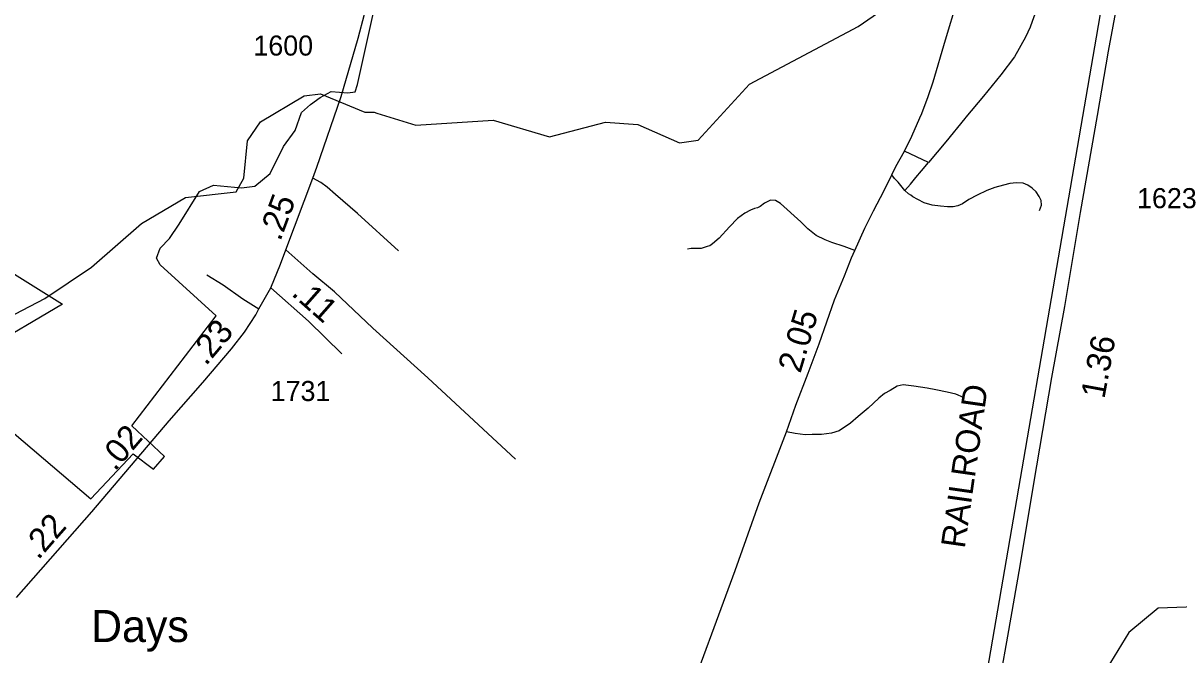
# Model space of a CAD drawing. Extents: x 2290615 to 2522933, y 819489 to 1012715.
# Drawn here: x 2402578 to 2409782, y 963963 to 967899 of the extents above; entities that cross this region are included whole.
import ezdxf

# ---------------------------------------------------------------- set-up
doc = ezdxf.new("R2010")
doc.units = 0
for name, color, linetype in [('Exist Boundary Political City Limit New', 7, 'Continuous'), ('Exist Civil Demographics City Label', 7, 'Continuous'), ('Exist Hydrographic Creek Single Shore', 7, 'Continuous'), ('Exist Hydrographic Misc Water Feature', 7, 'Continuous'), ('Exist Railroad Mainline', 7, 'Continuous'), ('Exist Railroad Mainline Label', 7, 'Continuous'), ('Exist Road Non-System Type 51', 7, 'Continuous'), ('Exist Road Secondary Mileage Hundredths English Label', 7, 'Continuous'), ('Exist Road Secondary Type 20 Attributed', 7, 'Continuous'), ('Exist Road Secondary Type 51 Attributed', 7, 'Continuous'), ('Exist Road Secondary Type 51 Number Label', 7, 'Continuous'), ('Map Preparation Boundary City Limit Buffer Line', 7, 'Continuous')]:
    doc.layers.add(name, color=color, linetype=linetype)

msp = doc.modelspace()

# ---------------------------------------------------------------- linework, layer by layer
at = {"layer": 'Exist Boundary Political City Limit New'}
for points in [[(2402097.9, 965702.6), (2403001.3, 964934.8), (2403264.7, 965216.5), (2403391.8, 965121.1), (2403459.9, 965198.3), (2403255.6, 965389.1), (2403782.3, 966075.1), (2403432.7, 966393.1), (2403410, 966434), (2403432.7, 966497.6), (2403491.7, 966556.7), (2403550.7, 966647.5), (2403676.8, 966850.4), (2403766, 966889.5), (2403939, 966872.7), (2404022.7, 966883.9), (2404117.6, 966962), (2404201.3, 967129.6), (2404273.9, 967230.1), (2404312.9, 967341.8), (2404370.3, 967392.3), (2404430.1, 967436.7), (2404498, 967473.5), (2404603.1, 967465.5), (2404647.7, 967470.2), (2404662.9, 967516.1), (2405004.9, 969061.6)], [(2402256.8, 966502.1), (2402824.3, 966147.8), (2402329.4, 965857)]]:
    msp.add_lwpolyline(points, dxfattribs=at)
at = {"layer": 'Exist Hydrographic Creek Single Shore'}
for points in [[(2404782.1, 967338.5), (2405025.9, 967262.4), (2405507.8, 967295.4), (2405859.9, 967191.6), (2406208.9, 967281.4), (2406408.8, 967266.7), (2406668.8, 967152.7), (2406784.9, 967170.5), (2407104.8, 967518.5), (2407782.9, 967877.9), (2408063.8, 968073.3)], [(2410060, 964268.3), (2409651.9, 964254.8), (2409470.9, 964102.9), (2409332.9, 963877.3), (2409217.8, 963747.9), (2409018.9, 963654.3), (2408888.9, 963478.2), (2408608.8, 963233.6), (2408259, 963242.3), (2408184, 963193.2), (2408136, 963115.7), (2408154.8, 962942.5), (2408179.9, 962910.7), (2408184, 962641.7), (2408015, 962273.5), (2407841.9, 962105.6)]]:
    msp.add_lwpolyline(points, dxfattribs=at)
at = {"layer": 'Exist Hydrographic Misc Water Feature'}
msp.add_lwpolyline([(2400671.9, 963774.3), (2401262.8, 964491.3), (2401411.9, 965157.3), (2401541.9, 965392.4), (2401797, 965645.8), (2402202, 965918.5), (2402714.8, 966182.6), (2403003.9, 966378.3), (2403316.8, 966650.5), (2403590, 966812.7), (2403906, 966848.7), (2403955, 966932.7), (2403976.9, 967166.7), (2404058.9, 967285), (2404330.8, 967447.2), (2404430.9, 967457.9), (2404707.9, 967344.5), (2404765.9, 967343.6), (2404782.1, 967338.5)], dxfattribs=at)
at = {"layer": 'Exist Railroad Mainline'}
msp.add_lwpolyline([(2407635.8, 958194.3), (2407655.8, 958315.2), (2407921, 959959.2), (2408481.2, 963241.2), (2409301.9, 968004.8)], dxfattribs=at)
at = {"layer": 'Exist Road Non-System Type 51'}
msp.add_line((2408220.7, 967031.1), (2408071.1, 967101), dxfattribs=at)
msp.add_line((2408220.7, 967031.1), (2408071.1, 967101), dxfattribs=at)
for points in [[(2409316.5, 969160.5), (2409307.8, 969138.6), (2409286.9, 969072.2), (2409168.1, 968719.2), (2409094.7, 968521.3), (2409018.8, 968333), (2408937.6, 968111.9), (2408902.6, 968001.9), (2408876.9, 967938.7), (2408855.5, 967874.7), (2408826.7, 967812.7), (2408757.7, 967689.5), (2408672.2, 967577.6), (2408564.2, 967444.1), (2408453.9, 967312.5), (2408448, 967304.4), (2408329.8, 967160.4), (2408220.7, 967031.1)], [(2409316.5, 969160.5), (2409307.8, 969138.6), (2409286.9, 969072.2), (2409168.1, 968719.2), (2409094.7, 968521.3), (2409018.8, 968333), (2408937.6, 968111.9), (2408902.6, 968001.9), (2408876.9, 967938.7), (2408855.5, 967874.7), (2408826.7, 967812.7), (2408757.7, 967689.5), (2408672.2, 967577.6), (2408564.2, 967444.1), (2408453.9, 967312.5), (2408448, 967304.4), (2408329.8, 967160.4), (2408220.7, 967031.1)], [(2408913.1, 966731.9), (2408925.3, 966765.1), (2408923.6, 966794.8), (2408911.4, 966819.2), (2408892.2, 966848.9), (2408867.7, 966871.7), (2408839.8, 966889.1), (2408811.8, 966901.4), (2408769.9, 966903.1), (2408728, 966899.6), (2408689.6, 966889.1), (2408635.4, 966875.1), (2408584.8, 966855.9), (2408523.7, 966828), (2408473, 966800), (2408432.9, 966773.8), (2408403.2, 966761.6), (2408375.2, 966754.6), (2408340.3, 966754.6), (2408296.6, 966758.1), (2408244.2, 966765.1), (2408195.3, 966779), (2408155.2, 966800), (2408124.6, 966817.9), (2408111.5, 966826.6), (2408096.8, 966836.5), (2408074.8, 966857.2), (2408108.9, 966894.8), (2408143, 966936.7), (2408177.9, 966978.7), (2408220.7, 967031.1)], [(2404918.2, 966481.4), (2404662.9, 966712.5), (2404525.9, 966830.8), (2404473.3, 966877.8), (2404433.9, 966905.9), (2404383.6, 966933.1)], [(2408074.8, 966857.2), (2408032.9, 966907.5), (2408010.2, 966930.2), (2407992, 966953)], [(2407762.2, 966483.3), (2407695.9, 966507.7), (2407619, 966532.2), (2407577.1, 966549.7), (2407521.2, 966575.9), (2407468.8, 966617.8), (2407425.2, 966661.5), (2407299.4, 966776), (2407267.1, 966794.3), (2407235.7, 966795.2), (2407199, 966777.7), (2407172.8, 966756.3), (2407156.2, 966749.3), (2407136.2, 966743.2), (2407111.7, 966733.6), (2407075.9, 966716.1), (2407031.4, 966682.9), (2406981.6, 966630.5), (2406917, 966558.8), (2406875.9, 966523.9), (2406859.3, 966512.5), (2406841, 966506.4), (2406803.5, 966495.1), (2406769.4, 966495.1), (2406743.2, 966495.9), (2406718.8, 966491.6)], [(2405647.5, 965182.5), (2405416.6, 965396.6), (2405101.3, 965689.7), (2404757.7, 965999.6), (2404518.4, 966225), (2404383.2, 966337.7), (2404216.5, 966487.3)], [(2403722.8, 966330.8), (2403824.5, 966268.3), (2403948, 966181), (2404046.8, 966118.5)], [(2403722.8, 966330.8), (2403824.5, 966268.3), (2403948, 966181), (2404046.8, 966118.5)], [(2408438.6, 965566.8), (2408390.9, 965586.8), (2408336.8, 965600.8), (2408267, 965614.8), (2408212.8, 965625.2), (2408129, 965637.5), (2408062.6, 965644.5), (2408025.9, 965637.5), (2407982.3, 965610.4), (2407947.4, 965591.2), (2407912.4, 965561.5), (2407846.1, 965500.3), (2407783.2, 965447.9), (2407736, 965405.9), (2407664.4, 965358.7), (2407617.3, 965344.8), (2407554.4, 965336), (2407496.8, 965336), (2407453.1, 965334.3), (2407390.3, 965343), (2407336.1, 965353.5)]]:
    msp.add_lwpolyline(points, dxfattribs=at)
at = {"layer": 'Exist Road Secondary Type 20 Attributed'}
msp.add_lwpolyline([(2408672.5, 963833.9), (2408715.1, 964078.6), (2408792.7, 964517.7), (2408877.1, 965030.9), (2408989.5, 965690.4), (2409071.2, 966133.6), (2409168.6, 966719), (2409273.8, 967324.5), (2409344, 967725.5), (2409505.4, 968595.7), (2409570.5, 968928.6), (2409642.3, 969359.6)], dxfattribs=at)
at = {"layer": 'Exist Road Secondary Type 51 Attributed'}
for points in [[(2404122.3, 966249.4), (2404183, 966397.9), (2404216.5, 966487.3), (2404383.6, 966933.1), (2404409, 967000.8), (2404561, 967441.4), (2404667.1, 967804.8), (2404745.6, 968105.7), (2404763, 968194.4), (2405025.1, 969357.9), (2405068.1, 969519.2), (2405098.7, 969654.1), (2405142.1, 969782.4), (2405167.3, 969846.7), (2405208, 969910.7)], [(2406689.9, 963604.3), (2407016.5, 964489.4), (2407165, 964910.5), (2407336.1, 965353.5), (2407393.7, 965518.6), (2407470.6, 965717.9), (2407540.4, 965901.3), (2407636.5, 966175.7), (2407697.6, 966324.2), (2407741.3, 966436.1), (2407762.2, 966483.3), (2407824, 966621.5), (2407878.4, 966730.3), (2407944.6, 966857.3), (2407992, 966953), (2408018.4, 967006.2), (2408071.1, 967101), (2408117.7, 967195.6), (2408168.1, 967308.3), (2408179.7, 967336.6), (2408220.1, 967441.2), (2408250.9, 967533.7), (2408327, 967794.6), (2408399.6, 968035.7)], [(2402537.3, 964319.9), (2403005.8, 964854.6), (2403488.2, 965420.7), (2403698.9, 965659.6), (2403876.2, 965870), (2403958.1, 965973.2), (2404029.3, 966082), (2404046.8, 966118.5), (2404122.3, 966249.4)], [(2404122.3, 966249.4), (2404357.7, 966041.5), (2404564, 965839.4)]]:
    msp.add_lwpolyline(points, dxfattribs=at)
at = {"layer": 'Map Preparation Boundary City Limit Buffer Line'}
for points in [[(2402097.9, 965702.6), (2403001.3, 964934.8), (2403264.7, 965216.5), (2403391.8, 965121.1), (2403459.9, 965198.3), (2403255.6, 965389.1), (2403782.3, 966075.1), (2403432.7, 966393.1), (2403410, 966434), (2403432.7, 966497.6), (2403491.7, 966556.7), (2403550.7, 966647.5), (2403676.8, 966850.4), (2403766, 966889.5), (2403939, 966872.7), (2404022.7, 966883.9), (2404117.6, 966962), (2404201.3, 967129.6), (2404273.9, 967230.1), (2404312.9, 967341.8), (2404370.3, 967392.3), (2404430.1, 967436.7), (2404498, 967473.5), (2404603.1, 967465.5), (2404647.7, 967470.2), (2404662.9, 967516.1), (2405004.9, 969061.6)], [(2402256.8, 966502.1), (2402824.3, 966147.8), (2402329.4, 965857)]]:
    msp.add_lwpolyline(points, dxfattribs=at)

# ---------------------------------------------------------------- texts
at = {"layer": 'Exist Civil Demographics City Label'}
msp.add_text('Days', height=200, rotation=360, dxfattribs=at).set_placement((2403001.9, 964042.9))
at = {"layer": 'Exist Railroad Mainline Label'}
msp.add_text('RAILROAD', height=150, rotation=81.86203, dxfattribs=at).set_placement((2408446.8, 964622))
at = {"layer": 'Exist Road Secondary Mileage Hundredths English Label'}
for s, rotation, p in [('.25', 69.45443, (2404181.2, 966535.5)), ('.11', 318.54695, (2404245, 966207.7)), ('2.05', 73.25643, (2407422.9, 965713)), ('.23', 49.88886, (2403717.8, 965759.6)), ('1.36', 79.56235, (2409317.5, 965554.4)), ('.02', 49.5675, (2403151.2, 965102.4)), ('.22', 48.77339, (2402672.9, 964550.5))]:
    msp.add_text(s, height=150, rotation=rotation, dxfattribs=at).set_placement(p)
at = {"layer": 'Exist Road Secondary Type 51 Number Label'}
for s, p in [('1600', (2404013.9, 967697)), ('1731', (2404121.5, 965544.7))]:
    msp.add_text(s, height=125, dxfattribs=at).set_placement(p)
msp.add_text('1623', height=125, rotation=360, dxfattribs=at).set_placement((2409521.4, 966746.2))

doc.saveas('drawing.dxf')
